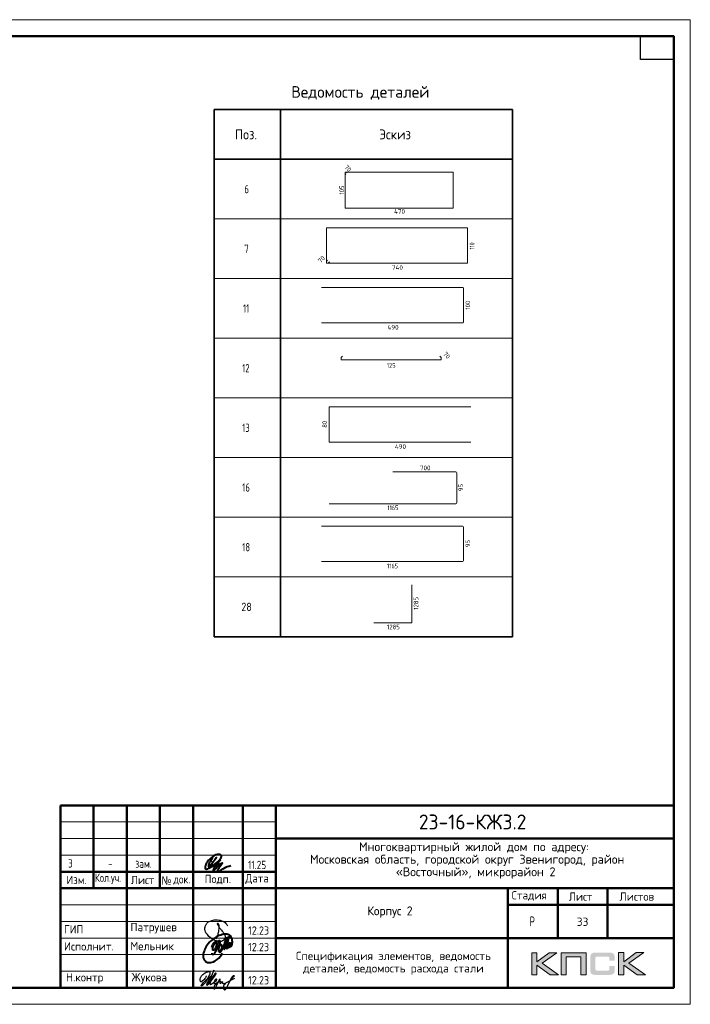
# Model space of a CAD drawing. Header units: millimetres. Extents: x -49773 to 2322955, y -3321 to 58485.
# Tile 476 of 580: x 1845571 to 1865801, y -1850 to 27850. Entities that reach past the tile are written whole.
import ezdxf

# ---------------------------------------------------------------- set-up
doc = ezdxf.new("R2010")
doc.units = ezdxf.units.MM
for name, color, linetype, lineweight in [('Standard', 7, 'Continuous', 25), ('Основная', 7, 'Continuous', 40), ('Стена наружная_ Сайдинг', 7, 'Continuous', 35)]:
    doc.layers.add(name, color=color, linetype=linetype, lineweight=lineweight)
doc.styles.add('GOST 2.304-81', font='txt')
doc.styles.add('ISOCPEUR', font='txt')
doc.styles.add('Segoe UI Symbol', font='txt')

# ---------------------------------------------------------------- blocks, each defined once
blk = doc.blocks.new('яяя')
at = {"lineweight": 30}
for points in [[(345424, 110432), (345425, 110410), (345424, 110397), (345417, 110379), (345406, 110350), (345390, 110319), (345357, 110275), (345310, 110221), (345265, 110176), (345198, 110110), (345161, 110077), (345133, 110066), (345116, 110066), (345102, 110075), (345090, 110091), (345082, 110115), (345074, 110146), (345066, 110182), (345064, 110206), (345067, 110234), (345077, 110278), (345095, 110320), (345114, 110361), (345134, 110395), (345159, 110428), (345195, 110469), (345228, 110506), (345284, 110560), (345331, 110595), (345379, 110625), (345435, 110648), (345486, 110670), (345532, 110686), (345573, 110696), (345605, 110698), (345621, 110695), (345635, 110687), (345648, 110671), (345656, 110649), (345659, 110625), (345659, 110583), (345656, 110553), (345647, 110523), (345635, 110489), (345387, 110033), (345349, 109985), (345311, 109948), (345247, 109889), (345209, 109858), (345192, 109844), (345180, 109837), (345157, 109833), (345150, 109835), (345140, 109842), (345135, 109856), (345138, 109881), (345148, 109892), (345183, 109930), (345267, 110024), (345343, 110105), (345455, 110213), (345617, 110343), (345775, 110456), (345811, 110526), (345838, 110607), (345890, 110740), (345902, 110771), (345698, 110295), (345672, 110226), (345626, 110132), (345572, 110032), (345518, 109953), (345481, 109918), (345497, 110001), (345567, 110147), (345655, 110301), (345760, 110442)], [(345481, 109918), (345476, 109896), (345475, 109874), (345485, 109861), (345506, 109866), (345539, 109891), (345632, 109983), (345968, 110450), (346022, 110527), (346029, 110560), (346027, 110579), (346026, 110590), (346010, 110605), (345993, 110609), (345975, 110601), (345962, 110584), (345954, 110562), (345857, 110421), (345783, 110292), (345741, 110183), (345701, 110079), (345665, 109985), (345660, 109952), (345666, 109929), (345669, 109915), (345682, 109910), (345702, 109914), (345735, 109941), (345846, 110007), (346065, 110160), (346075, 110193), (346070, 110217), (346066, 110236), (346052, 110241), (346030, 110241), (346007, 110228), (345978, 110203), (345960, 110164), (345892, 110010), (345895, 109986), (345904, 109966), (345925, 109964), (345969, 109968), (346045, 110000), (346218, 110114), (346261, 110154), (346280, 110184), (346282, 110210), (346278, 110225), (346263, 110229), (346241, 110222), (346220, 110198), (346162, 110049), (345989, 109904), (345932, 109849), (345906, 109805), (345891, 109739), (345890, 109690), (345899, 109652), (345924, 109647), (345956, 109655), (345980, 109674), (346058, 109838), (346158, 110046), (346261, 110098), (346314, 110120), (346292, 110079), (346269, 110036), (346261, 110008), (346267, 109998), (346293, 109998), (346363, 110039), (346445, 110095), (346421, 110068), (346414, 110040), (346407, 110011), (346416, 109990), (346466, 109972), (346509, 109977), (346574, 109984), (347172, 110293)], [(346586, 109971), (346543, 109917), (346509, 109873), (346489, 109825), (346475, 109767), (346472, 109710), (346478, 109675), (346485, 109641), (346501, 109621), (346517, 109602), (346542, 109589), (346568, 109592), (346605, 109620), (346680, 109731), (346736, 109842), (346865, 110115), (346962, 110290), (346969, 110318), (346979, 110360), (347013, 110403), (347056, 110434), (347091, 110450), (347109, 110450), (347121, 110434), (347115, 110405), (347072, 110355), (347012, 110307), (346924, 110222)]]:
    blk.add_lwpolyline(points, dxfattribs=at)
blk = doc.blocks.new('Из_буфера32210')
at = {"color": 7, "lineweight": 25}
blk.add_lwpolyline([(357, 84), (386, 160), (399, 213), (405, 239), (412, 268), (420, 299), (427, 339), (434, 380), (437, 414), (438, 442), (436, 466), (430, 489), (425, 504), (417, 519), (409, 531), (405, 535), (403, 536), (400, 539), (394, 541), (387, 543), (383, 542), (379, 539), (377, 534), (377, 528), (379, 523), (438, 428), (470, 382), (484, 365), (504, 341), (528, 310), (551, 280), (562, 264), (575, 247), (582, 235), (589, 220), (599, 198), (606, 184), (610, 167), (611, 155), (612, 143), (611, 127), (609, 116), (603, 96), (596, 82), (588, 69), (579, 56), (563, 43), (551, 34), (539, 25), (524, 16), (511, 10), (494, 5), (481, 3), (456, 0), (432, 1), (415, 3), (396, 6), (375, 11), (355, 19), (336, 24), (310, 31), (293, 39), (269, 53), (243, 69), (223, 80), (202, 93), (180, 109), (152, 128), (126, 152), (98, 182), (77, 211), (52, 241), (32, 266), (20, 293), (8, 329), (3, 348), (1, 373), (0, 393), (1, 417), (6, 440), (13, 454), (20, 476), (26, 497), (38, 517), (47, 529), (60, 548), (75, 563), (95, 581), (115, 593), (135, 606), (161, 618), (187, 628), (213, 638), (251, 647), (282, 653), (319, 655), (353, 655), (384, 652), (418, 648), (460, 641), (503, 628), (544, 611), (579, 594), (611, 573), (639, 545), (666, 515), (679, 496), (694, 471)], dxfattribs=at)
blk = doc.blocks.new('Из_буфера5543')
at = {"layer": 'Основная'}
for points in [[(762, 497), (761, 475), (762, 458), (767, 452), (778, 451), (786, 456), (792, 470), (796, 479), (799, 485), (802, 495), (805, 507), (808, 516), (812, 533), (814, 535), (801, 505), (800, 490), (800, 477), (805, 470), (820, 476), (824, 483), (826, 494), (829, 504), (833, 526), (835, 530), (842, 548), (846, 564), (852, 580), (855, 593), (859, 605), (862, 610), (866, 617), (856, 574), (856, 555), (851, 540), (848, 519), (849, 504), (848, 495), (853, 493), (861, 496), (863, 501), (868, 518), (873, 541), (876, 550), (880, 574), (883, 591), (886, 612), (881, 686), (874, 707), (870, 726), (859, 756), (851, 767), (838, 790), (819, 809), (794, 828), (785, 830), (763, 839), (748, 848), (721, 853), (704, 855), (666, 856), (639, 856), (599, 849), (579, 842), (535, 829), (485, 816), (420, 783), (378, 759), (341, 732), (282, 688), (227, 640), (195, 610), (157, 566), (127, 518), (88, 464), (57, 403), (39, 361), (27, 325), (16, 296), (6, 253), (0, 203), (7, 156), (13, 124), (29, 84), (60, 48), (75, 35), (98, 20), (138, 4), (165, 0), (237, 4), (277, 13), (317, 25), (365, 46), (428, 93), (474, 130), (516, 180), (554, 236), (582, 281)], [(265, 457), (281, 514), (299, 558), (312, 579), (332, 604), (345, 612), (360, 622), (376, 623), (382, 623), (387, 620), (391, 616), (396, 603), (399, 595), (402, 580), (403, 561), (401, 532), (394, 489), (386, 464), (379, 450), (372, 431), (365, 419), (358, 406), (348, 395), (338, 381), (328, 373), (313, 368), (304, 368), (296, 375), (294, 382), (290, 395), (293, 410), (293, 423), (297, 453), (305, 480), (308, 489), (320, 515), (328, 532), (344, 563), (361, 581), (377, 600), (395, 620), (414, 636), (448, 646), (472, 651), (482, 649), (493, 639), (502, 619), (507, 608), (508, 574), (505, 541), (499, 519), (483, 494), (469, 476), (459, 470), (443, 469), (439, 469)], [(503, 678), (478, 638), (464, 604), (452, 565), (440, 538), (428, 496), (422, 475), (417, 459), (413, 438), (402, 411), (395, 387), (383, 357), (378, 335), (370, 322), (367, 317), (359, 302), (348, 280), (336, 260), (324, 251), (310, 240), (299, 237), (292, 237), (288, 239), (281, 248), (278, 254), (278, 272), (276, 276), (276, 280)], [(496, 377), (509, 373), (536, 381), (548, 392), (559, 405), (565, 424), (573, 446), (576, 461), (579, 481), (579, 496), (575, 512), (567, 526), (551, 531), (538, 533), (529, 527), (518, 519), (505, 506), (501, 498), (495, 491), (490, 482), (482, 466), (479, 458), (472, 435), (468, 429), (464, 416), (460, 401), (461, 392), (462, 373), (465, 356), (469, 345), (477, 337), (483, 324), (496, 316), (511, 315), (524, 318), (535, 326), (547, 340), (554, 347), (566, 364), (572, 374), (579, 385), (593, 419), (599, 436), (606, 452), (616, 479), (623, 504), (629, 521), (635, 533), (637, 542), (643, 556), (644, 557), (652, 576), (658, 592), (688, 673), (724, 750), (651, 489), (636, 412), (636, 406), (639, 402), (645, 401), (649, 402), (651, 406), (655, 416), (660, 420), (661, 427), (665, 436), (668, 446), (753, 720), (780, 779), (715, 511), (710, 476), (706, 424), (712, 420), (718, 419), (725, 426), (729, 430), (733, 436), (737, 445), (741, 458), (745, 471), (747, 484), (749, 488), (761, 511), (768, 534), (772, 548), (776, 561), (781, 570), (788, 582), (792, 587), (802, 594), (804, 592), (807, 589), (807, 579), (807, 575), (804, 562), (805, 556), (800, 541), (793, 526), (784, 512), (774, 498), (767, 491), (762, 486), (760, 488), (763, 507), (764, 513), (767, 525), (769, 537), (771, 545)]]:
    blk.add_lwpolyline(points, dxfattribs=at)

msp = doc.modelspace()

# ---------------------------------------------------------------- hatches: boundary and pattern name
h = msp.add_hatch(color=256)
h.paths.add_polyline_path([(1861773.4, -292.8), (1861545.9, -292.8), (1861173.9, -572.9), (1861173.9, -292.8), (1861016.3, -292.8), (1861016.3, -965), (1861173.9, -965), (1861173.9, -669.7), (1861576.4, -965), (1861828.1, -965), (1861327.4, -609.5)])
h.paths.add_polyline_path([(1862056.2, -419.4), (1862501.6, -419.4), (1862501.6, -965), (1862657.8, -965), (1862657.8, -292.8), (1862491.2, -292.8), (1861900, -292.8), (1861900, -451.9), (1861900, -965), (1862056.2, -965)])
h.paths.add_polyline_path([(1863796, -289.4), (1863638.3, -289.4), (1863638.3, -962.2), (1863796, -962.2), (1863796, -666.2), (1864198.4, -962.2), (1864450.1, -962.2), (1863949.5, -606.1), (1864395.5, -289.4), (1864168.7, -289.4), (1863796, -569.4)])
h = msp.add_hatch(color=256)
h.paths.add_polyline_path([(1861773.4, -292.8), (1861545.9, -292.8), (1861173.9, -572.9), (1861173.9, -292.8), (1861016.3, -292.8), (1861016.3, -965), (1861173.9, -965), (1861173.9, -669.7), (1861576.4, -965), (1861828.1, -965), (1861327.4, -609.5)])
h.paths.add_polyline_path([(1862056.2, -419.4), (1862501.6, -419.4), (1862501.6, -965), (1862657.8, -965), (1862657.8, -292.8), (1862491.2, -292.8), (1861900, -292.8), (1861900, -451.9), (1861900, -965), (1862056.2, -965)])
h.paths.add_polyline_path([(1863796, -289.4), (1863638.3, -289.4), (1863638.3, -962.2), (1863796, -962.2), (1863796, -666.2), (1864198.4, -962.2), (1864450.1, -962.2), (1863949.5, -606.1), (1864395.5, -289.4), (1864168.7, -289.4), (1863796, -569.4)])
msp.add_hatch(color=256).paths.add_polyline_path([(1863507, -364.1), (1863504.9, -356.5), (1863502.1, -350.2), (1863498.7, -344), (1863495.2, -337.8), (1863491.7, -332.9), (1863487.6, -328.1), (1863483.4, -323.3), (1863479.3, -319.1), (1863473.8, -315.7), (1863468.2, -311.5), (1863462, -308.1), (1863455.1, -305.3), (1863448.2, -302.5), (1863440.6, -299.8), (1863433, -297.7), (1863415, -294.2), (1863395.6, -291.5), (1863374.2, -290.1), (1863350.7, -289.4), (1862949.6, -289.4), (1862926.1, -290.1), (1862905.4, -291.5), (1862885.3, -294.2), (1862868, -297.7), (1862859.7, -300.4), (1862852.1, -302.5), (1862845.2, -305.3), (1862839, -308.7), (1862832.8, -311.5), (1862826.5, -315.7), (1862821.7, -319.1), (1862816.9, -323.3), (1862812.7, -328.1), (1862809.3, -332.9), (1862805.1, -337.8), (1862801.7, -344), (1862798.9, -350.2), (1862796.1, -357.1), (1862793.4, -364.1), (1862791.3, -371.7), (1862787.8, -388.3), (1862785.1, -406.2), (1862783, -426.3), (1862783, -448.4), (1862783, -802.5), (1862783, -824.6), (1862785.1, -844.6), (1862787.8, -863.3), (1862791.3, -879.9), (1862793.4, -887.5), (1862796.1, -894.4), (1862798.9, -901.3), (1862801.7, -907.6), (1862805.1, -913.1), (1862809.3, -918.6), (1862812.7, -923.5), (1862816.9, -928.3), (1862821.7, -932.5), (1862827.2, -935.9), (1862832.8, -939.4), (1862839, -942.8), (1862845.2, -946.3), (1862852.8, -948.4), (1862859.7, -951.1), (1862868, -953.2), (1862885.3, -957.3), (1862905.4, -959.4), (1862926.8, -961.5), (1862949.6, -962.2), (1863350.7, -962.2), (1863374.2, -961.5), (1863395.6, -960.1), (1863415, -957.3), (1863432.3, -953.9), (1863440.6, -951.1), (1863448.2, -949.1), (1863455.1, -946.3), (1863462, -942.8), (1863468.2, -940.1), (1863473.8, -935.9), (1863479.3, -932.5), (1863483.4, -928.3), (1863487.6, -924.2), (1863491.7, -918.6), (1863495.2, -913.8), (1863498.7, -907.6), (1863502.1, -901.3), (1863504.9, -895.1), (1863507, -887.5), (1863509.7, -879.9), (1863513.2, -863.3), (1863515.9, -845.3), (1863517.3, -824.6), (1863518, -802.5), (1863518, -691.1), (1863361.1, -691.1), (1863361.1, -781.7), (1863361.1, -787.9), (1863360.4, -794.2), (1863359, -799.7), (1863357.6, -805.2), (1863355.5, -810.1), (1863353.4, -814.2), (1863350.7, -818.4), (1863347.2, -821.8), (1863343.8, -825.3), (1863339.6, -828), (1863334.8, -830.1), (1863329.9, -832.2), (1863325.1, -833.6), (1863318.9, -834.3), (1863312.6, -835), (1863306.4, -835.6), (1862982.8, -835.6), (1862977.3, -835), (1862972.4, -834.3), (1862968.3, -832.2), (1862964.1, -830.1), (1862960, -827.4), (1862956.5, -824.6), (1862953.1, -821.1), (1862950.3, -817), (1862947.6, -812.8), (1862945.5, -808.7), (1862943.4, -803.8), (1862942, -799), (1862939.9, -789.3), (1862939.3, -779.6), (1862939.3, -456.7), (1862939.3, -451.2), (1862939.9, -445.7), (1862941.3, -440.8), (1862942.7, -436), (1862944.1, -431.8), (1862946.2, -428.4), (1862948.9, -424.9), (1862951.7, -421.5), (1862955.2, -418.7), (1862958.6, -415.9), (1862962.8, -413.9), (1862966.9, -412.5), (1862971.8, -411.1), (1862976.6, -410.4), (1862982.1, -409.7), (1862987.7, -409.7), (1863306.4, -409.7), (1863312.6, -409.7), (1863318.9, -410.4), (1863324.4, -411.8), (1863329.2, -413.2), (1863334.1, -415.2), (1863338.9, -417.3), (1863343.1, -420.8), (1863346.5, -423.5), (1863350, -427.7), (1863352.8, -431.8), (1863355.5, -436), (1863357.6, -440.8), (1863359, -445.7), (1863360.4, -451.2), (1863361.1, -457.4), (1863361.1, -463.6), (1863361.1, -537.6), (1863518, -537.6), (1863518, -448.4), (1863517.3, -426.3), (1863515.9, -406.2), (1863513.2, -388.3), (1863509, -371.7)])
msp.add_hatch(color=256).paths.add_polyline_path([(1863507, -364.1), (1863504.9, -356.5), (1863502.1, -350.2), (1863498.7, -344), (1863495.2, -337.8), (1863491.7, -332.9), (1863487.6, -328.1), (1863483.4, -323.3), (1863479.3, -319.1), (1863473.8, -315.7), (1863468.2, -311.5), (1863462, -308.1), (1863455.1, -305.3), (1863448.2, -302.5), (1863440.6, -299.8), (1863433, -297.7), (1863415, -294.2), (1863395.6, -291.5), (1863374.2, -290.1), (1863350.7, -289.4), (1862949.6, -289.4), (1862926.1, -290.1), (1862905.4, -291.5), (1862885.3, -294.2), (1862868, -297.7), (1862859.7, -300.4), (1862852.1, -302.5), (1862845.2, -305.3), (1862839, -308.7), (1862832.8, -311.5), (1862826.5, -315.7), (1862821.7, -319.1), (1862816.9, -323.3), (1862812.7, -328.1), (1862809.3, -332.9), (1862805.1, -337.8), (1862801.7, -344), (1862798.9, -350.2), (1862796.1, -357.1), (1862793.4, -364.1), (1862791.3, -371.7), (1862787.8, -388.3), (1862785.1, -406.2), (1862783, -426.3), (1862783, -448.4), (1862783, -802.5), (1862783, -824.6), (1862785.1, -844.6), (1862787.8, -863.3), (1862791.3, -879.9), (1862793.4, -887.5), (1862796.1, -894.4), (1862798.9, -901.3), (1862801.7, -907.6), (1862805.1, -913.1), (1862809.3, -918.6), (1862812.7, -923.5), (1862816.9, -928.3), (1862821.7, -932.5), (1862827.2, -935.9), (1862832.8, -939.4), (1862839, -942.8), (1862845.2, -946.3), (1862852.8, -948.4), (1862859.7, -951.1), (1862868, -953.2), (1862885.3, -957.3), (1862905.4, -959.4), (1862926.8, -961.5), (1862949.6, -962.2), (1863350.7, -962.2), (1863374.2, -961.5), (1863395.6, -960.1), (1863415, -957.3), (1863432.3, -953.9), (1863440.6, -951.1), (1863448.2, -949.1), (1863455.1, -946.3), (1863462, -942.8), (1863468.2, -940.1), (1863473.8, -935.9), (1863479.3, -932.5), (1863483.4, -928.3), (1863487.6, -924.2), (1863491.7, -918.6), (1863495.2, -913.8), (1863498.7, -907.6), (1863502.1, -901.3), (1863504.9, -895.1), (1863507, -887.5), (1863509.7, -879.9), (1863513.2, -863.3), (1863515.9, -845.3), (1863517.3, -824.6), (1863518, -802.5), (1863518, -691.1), (1863361.1, -691.1), (1863361.1, -781.7), (1863361.1, -787.9), (1863360.4, -794.2), (1863359, -799.7), (1863357.6, -805.2), (1863355.5, -810.1), (1863353.4, -814.2), (1863350.7, -818.4), (1863347.2, -821.8), (1863343.8, -825.3), (1863339.6, -828), (1863334.8, -830.1), (1863329.9, -832.2), (1863325.1, -833.6), (1863318.9, -834.3), (1863312.6, -835), (1863306.4, -835.6), (1862982.8, -835.6), (1862977.3, -835), (1862972.4, -834.3), (1862968.3, -832.2), (1862964.1, -830.1), (1862960, -827.4), (1862956.5, -824.6), (1862953.1, -821.1), (1862950.3, -817), (1862947.6, -812.8), (1862945.5, -808.7), (1862943.4, -803.8), (1862942, -799), (1862939.9, -789.3), (1862939.3, -779.6), (1862939.3, -456.7), (1862939.3, -451.2), (1862939.9, -445.7), (1862941.3, -440.8), (1862942.7, -436), (1862944.1, -431.8), (1862946.2, -428.4), (1862948.9, -424.9), (1862951.7, -421.5), (1862955.2, -418.7), (1862958.6, -415.9), (1862962.8, -413.9), (1862966.9, -412.5), (1862971.8, -411.1), (1862976.6, -410.4), (1862982.1, -409.7), (1862987.7, -409.7), (1863306.4, -409.7), (1863312.6, -409.7), (1863318.9, -410.4), (1863324.4, -411.8), (1863329.2, -413.2), (1863334.1, -415.2), (1863338.9, -417.3), (1863343.1, -420.8), (1863346.5, -423.5), (1863350, -427.7), (1863352.8, -431.8), (1863355.5, -436), (1863357.6, -440.8), (1863359, -445.7), (1863360.4, -451.2), (1863361.1, -457.4), (1863361.1, -463.6), (1863361.1, -537.6), (1863518, -537.6), (1863518, -448.4), (1863517.3, -426.3), (1863515.9, -406.2), (1863513.2, -388.3), (1863509, -371.7)])

# ---------------------------------------------------------------- linework, layer by layer
at = {"lineweight": 0}
for points in [[(1861016.3, -965), (1861016.3, -292.8), (1861173.9, -292.8), (1861173.9, -572.9), (1861545.9, -292.8), (1861773.4, -292.8), (1861327.4, -609.5), (1861828.1, -965), (1861576.4, -965), (1861173.9, -669.7), (1861173.9, -965), (1861016.3, -965)], [(1861016.3, -965), (1861016.3, -292.8), (1861173.9, -292.8), (1861173.9, -572.9), (1861545.9, -292.8), (1861773.4, -292.8), (1861327.4, -609.5), (1861828.1, -965), (1861576.4, -965), (1861173.9, -669.7), (1861173.9, -965), (1861016.3, -965)], [(1862056.2, -965), (1862056.2, -419.4), (1862501.6, -419.4), (1862501.6, -965), (1862657.8, -965), (1862657.8, -292.8), (1862491.2, -292.8), (1861900, -292.8), (1861900, -451.9), (1861900, -965), (1862056.2, -965)], [(1862056.2, -965), (1862056.2, -419.4), (1862501.6, -419.4), (1862501.6, -965), (1862657.8, -965), (1862657.8, -292.8), (1862491.2, -292.8), (1861900, -292.8), (1861900, -451.9), (1861900, -965), (1862056.2, -965)], [(1863638.3, -962.2), (1863638.3, -289.4), (1863796, -289.4), (1863796, -569.4), (1864168.7, -289.4), (1864395.5, -289.4), (1863949.5, -606.1), (1864450.1, -962.2), (1864198.4, -962.2), (1863796, -666.2), (1863796, -962.2), (1863638.3, -962.2)], [(1863638.3, -962.2), (1863638.3, -289.4), (1863796, -289.4), (1863796, -569.4), (1864168.7, -289.4), (1864395.5, -289.4), (1863949.5, -606.1), (1864450.1, -962.2), (1864198.4, -962.2), (1863796, -666.2), (1863796, -962.2), (1863638.3, -962.2)]]:
    msp.add_lwpolyline(points, close=True, dxfattribs=at)
at = {"layer": 'Standard', "color": 7, "linetype": 'Continuous', "lineweight": 35, "transparency": 33554687}
for p, q in [((1851434.3, 25139.7), (1860434.3, 25139.7)), ((1851434.3, 23639.7), (1851434.3, 25139.7)), ((1851434.3, 25139.7), (1851434.3, 21839.7)), ((1853434.3, 23639.7), (1853434.3, 25139.7)), ((1853434.3, 25139.7), (1853434.3, 21839.7)), ((1860434.3, 23639.7), (1860434.3, 25139.7)), ((1860434.3, 25139.7), (1860434.3, 21839.7)), ((1860434.3, 23639.7), (1851434.3, 23639.7)), ((1851434.3, 23339.7), (1851434.3, 20039.7)), ((1853434.3, 23339.7), (1853434.3, 20039.7)), ((1860434.3, 23339.7), (1860434.3, 20039.7)), ((1851434.3, 21539.7), (1851434.3, 18239.7)), ((1853434.3, 21539.7), (1853434.3, 18239.7)), ((1860434.3, 21539.7), (1860434.3, 18239.7)), ((1851434.3, 19739.7), (1851434.3, 16439.7)), ((1853434.3, 19739.7), (1853434.3, 16439.7)), ((1860434.3, 19739.7), (1860434.3, 16439.7)), ((1851434.3, 17939.7), (1851434.3, 14639.7)), ((1853434.3, 17939.7), (1853434.3, 14639.7)), ((1860434.3, 17939.7), (1860434.3, 14639.7)), ((1851434.3, 16139.7), (1851434.3, 12839.7)), ((1853434.3, 16139.7), (1853434.3, 12839.7)), ((1860434.3, 16139.7), (1860434.3, 12839.7)), ((1851434.3, 14339.7), (1851434.3, 11039.7)), ((1853434.3, 14339.7), (1853434.3, 11039.7)), ((1860434.3, 14339.7), (1860434.3, 11039.7)), ((1851434.3, 12539.7), (1851434.3, 9239.7)), ((1853434.3, 12539.7), (1853434.3, 9239.7)), ((1860434.3, 12539.7), (1860434.3, 9239.7)), ((1851434.3, 9239.7), (1860434.3, 9239.7))]:
    msp.add_line(p, q, dxfattribs=at)
at = {"layer": 'Standard', "color": 40, "linetype": 'Continuous', "lineweight": 18, "transparency": 33554687}
for p, q in [((1855387.5, 23242.5), (1855387.5, 22178.1)), ((1855387.5, 23242.5), (1855387.5, 23215.4)), ((1855390.3, 23208.6), (1855413.6, 23185.3)), ((1855424.2, 23252.1), (1855397.1, 23252.1)), ((1858633.6, 23252.1), (1855397.1, 23252.1)), ((1855454.3, 23226), (1855431, 23249.3)), ((1858645.6, 22178.1), (1858645.6, 23240.1)), ((1855399.5, 22166.1), (1858633.6, 22166.1)), ((1854826, 21556.1), (1854826, 20520.6)), ((1859066.3, 21571.9), (1854841.8, 21571.9)), ((1859082.1, 20523.7), (1859082.1, 21556.1)), ((1854826, 20556.4), (1854826, 20520.6)), ((1854860.5, 20596.1), (1854829.7, 20565.3)), ((1854838.6, 20507.9), (1859066.3, 20507.9)), ((1854838.6, 20507.9), (1854874.5, 20507.9)), ((1854883.4, 20511.6), (1854914.2, 20542.4)), ((1855267.5, 17604.3), (1855267.5, 17649.5)), ((1855272.2, 17660.8), (1855311.1, 17699.7)), ((1858269.1, 17588.3), (1855283.5, 17588.3)), ((1858241.5, 17699.7), (1858280.4, 17660.8)), ((1858285.1, 17649.5), (1858285.1, 17604.3))]:
    msp.add_line(p, q, dxfattribs=at)
at = {"layer": 'Standard', "color": 7, "linetype": 'Continuous', "lineweight": 13, "transparency": 33554687}
for p, q in [((1851434.3, 21839.7), (1860434.3, 21839.7)), ((1851434.3, 20039.7), (1860434.3, 20039.7)), ((1851434.3, 18239.7), (1860434.3, 18239.7)), ((1851434.3, 16439.7), (1860434.3, 16439.7)), ((1851434.3, 14639.7), (1860434.3, 14639.7)), ((1851434.3, 12839.7), (1860434.3, 12839.7)), ((1851434.3, 11039.7), (1860434.3, 11039.7)), ((1851434.3, 9239.7), (1860434.3, 9239.7))]:
    msp.add_line(p, q, dxfattribs=at)
at = {"layer": 'Standard', "color": 4, "linetype": 'Continuous', "lineweight": 18, "transparency": 33554687}
for p, q in [((1858937.3, 19773.9), (1854680.4, 19773.9)), ((1858957, 18724.4), (1858957, 19754.2)), ((1854680.4, 18704.7), (1858937.3, 18704.7)), ((1854904.5, 15124.4), (1854904.5, 16154.2)), ((1854924.2, 16173.9), (1859181.1, 16173.9)), ((1859181.1, 15104.7), (1854924.2, 15104.7))]:
    msp.add_line(p, q, dxfattribs=at)
at = {"layer": 'Standard', "color": 211, "linetype": 'Continuous', "lineweight": 18, "true_color": 0xff54ff, "transparency": 33554687}
for p, q in [((1856830, 14210.3), (1858731.6, 14210.3)), ((1858756.5, 14185.5), (1858756.5, 13271.9)), ((1858731.6, 13247.1), (1854903.4, 13247.1)), ((1858929.4, 12573.9), (1854680.4, 12573.9)), ((1858957, 11532.3), (1858957, 12546.3)), ((1854680.4, 11504.7), (1858929.4, 11504.7)), ((1857404.6, 9678.5), (1857404.6, 10805.1)), ((1856252.8, 9653.3), (1857379.5, 9653.3))]:
    msp.add_line(p, q, dxfattribs=at)
at = {"layer": 'Standard', "color": 7, "linetype": 'Continuous', "lineweight": 13, "transparency": 33554687}
msp.add_lwpolyline([(1823800.5, -1849.8), (1865800.5, -1849.8), (1865800.5, 27850.2), (1823800.5, 27850.2), (1823800.5, -1849.8)], close=True, dxfattribs=at)
at = {"layer": 'Standard', "color": 7, "linetype": 'Continuous', "lineweight": 50, "transparency": 33554687}
msp.add_lwpolyline([(1825800.5, 27350.2), (1865300.5, 27350.2), (1865300.5, -1349.8), (1825800.5, -1349.8), (1825800.5, 27350.2)], close=True, dxfattribs=at)
at = {"layer": 'Standard', "color": 7, "linetype": 'Continuous', "lineweight": 25, "transparency": 33554687}
msp.add_lwpolyline([(1865300.5, 27350.2), (1865300.5, 26650.2), (1864300.5, 26650.2), (1864300.5, 27350.2), (1865300.5, 27350.2)], close=True, dxfattribs=at)
at = {"layer": 'Standard', "color": 40, "linetype": 'Continuous', "lineweight": 18, "transparency": 33554687}
for centre, radius, start, end in [((1855397.1, 23242.5), 9.6, 90, 180), ((1855397.1, 23242.5), 9.6, 90, 180), ((1855397.1, 23215.4), 9.6, 180, 225), ((1855424.2, 23242.5), 9.6, 45, 90), ((1858633.6, 23240.1), 12, 0, 90), ((1855399.5, 22178.1), 12, 180, 270), ((1858633.6, 22178.1), 12, 270, 0), ((1854841.8, 21556.1), 15.8, 90, 180), ((1859066.3, 21556.1), 15.8, 0, 90), ((1854838.6, 20556.4), 12.7, 135, 180), ((1854838.6, 20520.6), 12.7, 180, 270), ((1854838.6, 20520.6), 12.7, 180, 270), ((1854874.5, 20520.6), 12.7, 270, 315), ((1859066.3, 20523.7), 15.8, 270, 0), ((1855283.5, 17649.5), 16, 135, 180), ((1855283.5, 17604.3), 16, 180, 270), ((1858269.1, 17604.3), 16, 270, 0), ((1858269.1, 17649.5), 16, 0, 45)]:
    msp.add_arc(centre, radius, start, end, dxfattribs=at)
at = {"layer": 'Standard', "color": 4, "linetype": 'Continuous', "lineweight": 18, "transparency": 33554687}
for centre, start, end in [((1858937.3, 19754.2), 0, 90), ((1858937.3, 18724.4), 270, 0), ((1854924.2, 16154.2), 90, 180), ((1854924.2, 15124.4), 180, 270)]:
    msp.add_arc(centre, 19.7, start, end, dxfattribs=at)
at = {"layer": 'Standard', "color": 211, "linetype": 'Continuous', "lineweight": 18, "true_color": 0xff54ff, "transparency": 33554687}
for centre, radius, start, end in [((1858731.6, 14185.5), 24.8, 0, 90), ((1858731.6, 13271.9), 24.8, 270, 0), ((1858929.4, 12546.3), 27.6, 0, 90), ((1858929.4, 11532.3), 27.6, 270, 0), ((1857379.5, 9678.5), 25.1, 270, 0)]:
    msp.add_arc(centre, radius, start, end, dxfattribs=at)
at = {"layer": 'Основная', "color": 7, "ltscale": 100}
msp.add_spline([(1851393.2, 2587.7), (1851323.9, 2461.3), (1851266.8, 2339.4), (1851266.8, 2311.5), (1851301.5, 2329.4), (1851398.8, 2434.5), (1851510.7, 2582.1), (1851430.1, 2478.1), (1851367.5, 2383.1), (1851375.3, 2321.5), (1851434.6, 2327.1), (1851512.9, 2393.1), (1851604.6, 2501.6), (1851656.1, 2605.6), (1851649.3, 2653.7), (1851565, 2670), (1851490.5, 2659.3), (1851360.8, 2574.3), (1851243.4, 2464.7), (1851186.3, 2367.4), (1851165.1, 2294.7), (1851166.2, 2247.7), (1851206.5, 2229.8), (1851274.7, 2253.3), (1851462.6, 2378.6), (1851616.9, 2506.1), (1851461.2, 2295.2), (1851405.7, 2197.9), (1851405.5, 2179.5), (1851439.1, 2196.3), (1851533, 2293.6), (1851658.3, 2408.8), (1851677.3, 2413.3), (1851659.4, 2370.8), (1851582.4, 2258.9), (1851535.3, 2171.7), (1851542, 2152.7), (1851577.8, 2161.6), (1851741.1, 2261.2), (1851935.7, 2339.4)], degree=3, dxfattribs=at)
msp.add_spline([(1851393.2, 2587.7), (1851323.9, 2461.3), (1851266.8, 2339.4), (1851266.8, 2311.5), (1851301.5, 2329.4), (1851398.8, 2434.5), (1851510.7, 2582.1), (1851430.1, 2478.1), (1851367.5, 2383.1), (1851375.3, 2321.5), (1851434.6, 2327.1), (1851512.9, 2393.1), (1851604.6, 2501.6), (1851656.1, 2605.6), (1851649.3, 2653.7), (1851565, 2670), (1851490.5, 2659.3), (1851360.8, 2574.3), (1851243.4, 2464.7), (1851186.3, 2367.4), (1851165.1, 2294.7), (1851166.2, 2247.7), (1851206.5, 2229.8), (1851274.7, 2253.3), (1851462.6, 2378.6), (1851616.9, 2506.1), (1851461.2, 2295.2), (1851405.7, 2197.9), (1851405.5, 2179.5), (1851439.1, 2196.3), (1851533, 2293.6), (1851658.3, 2408.8), (1851677.3, 2413.3), (1851659.4, 2370.8), (1851582.4, 2258.9), (1851535.3, 2171.7), (1851542, 2152.7), (1851577.8, 2161.6), (1851741.1, 2261.2), (1851935.7, 2339.4)], degree=3, dxfattribs=at)
at = {"layer": 'Стена наружная_ Сайдинг', "color": 7, "linetype": 'Continuous', "lineweight": 50, "transparency": 33554687}
for p, q in [((1846800.4, 4150.2), (1865300.5, 4150.2)), ((1846800.4, -1349.8), (1846800.4, 4150.2)), ((1850800.4, -1349.8), (1850800.4, 4150.2)), ((1865300.5, 4150.2), (1865300.5, -1349.8)), ((1853300.5, 3150.2), (1865300.5, 3150.2)), ((1853300.5, 2150.2), (1846800.4, 2150.2)), ((1846800.4, 1650.2), (1853300.5, 1650.2)), ((1853300.5, 1650.2), (1865300.5, 1650.2)), ((1860300.5, 1150.2), (1865300.5, 1150.2)), ((1853300.5, 150.2), (1865300.5, 150.2)), ((1846800.4, -1349.8), (1865300.5, -1349.8))]:
    msp.add_line(p, q, dxfattribs=at)
at = {"layer": 'Стена наружная_ Сайдинг', "color": 7, "linetype": 'Continuous', "lineweight": 13, "transparency": 33554687}
for p, q in [((1846800.4, 3650.2), (1853300.5, 3650.2)), ((1846800.4, 3150.2), (1853300.5, 3150.2)), ((1846800.4, 2650.2), (1853300.5, 2650.2)), ((1846800.4, 1150.2), (1853300.5, 1150.2)), ((1846800.4, 650.2), (1853300.5, 650.2)), ((1846800.4, 150.2), (1853300.5, 150.2)), ((1846800.4, -349.8), (1853300.5, -349.8)), ((1846800.4, -849.8), (1853300.5, -849.8))]:
    msp.add_line(p, q, dxfattribs=at)
at = {"layer": 'Стена наружная_ Сайдинг', "color": 7, "linetype": 'Continuous', "lineweight": 50, "transparency": 33554687}
for points in [[(1847800.4, 4150.2), (1847800.4, 2900.2), (1847800.4, 1650.2)], [(1848800.4, 4150.2), (1848800.4, 1400.2), (1848800.4, -1349.8)], [(1849800.4, 4150.2), (1849800.4, 2900.2), (1849800.4, 1650.2)], [(1852300.5, 4150.2), (1852300.5, 1400.2), (1852300.5, -1349.8)], [(1853300.5, 4150.2), (1853300.5, 1400.2), (1853300.5, -1349.8)], [(1860300.5, -1349.8), (1860300.5, 150.2), (1860300.5, 1650.2)], [(1861800.5, 150.2), (1861800.5, 900.2), (1861800.5, 1650.2)], [(1863300.5, 1650.2), (1863300.5, 900.2), (1863300.5, 150.2)]]:
    msp.add_lwpolyline(points, dxfattribs=at)

# ---------------------------------------------------------------- block references
at = {"color": 1, "ltscale": 100}
msp.add_blockref('Из_буфера32210', (1851155.5, 44), dxfattribs=at)
msp.add_blockref('Из_буфера32210', (1851155.5, 44), dxfattribs=at)
at = {"color": 2, "lineweight": 60, "xscale": 0.5, "yscale": 0.5, "zscale": 0.5}
msp.add_blockref('яяя', (1678479.7, -56208.3), dxfattribs=at)
msp.add_blockref('яяя', (1678479.7, -56208.3), dxfattribs=at)
at = {"layer": 'Основная'}
msp.add_blockref('Из_буфера5543', (1851102.9, -588.7), dxfattribs=at)
msp.add_blockref('Из_буфера5543', (1851102.9, -588.7), dxfattribs=at)

# ---------------------------------------------------------------- texts
at = {"layer": 'Standard', "color": 7, "linetype": 'Continuous', "lineweight": 35, "transparency": 33554687, "insert": (1853764.3, 25439.7), "char_height": 350, "width": 4509.788, "attachment_point": 7, "style": 'ISOCPEUR'}
msp.add_mtext('\\W0.98;Ведомость деталей', dxfattribs=at)
at = {"layer": 'Standard', "color": 7, "linetype": 'Continuous', "lineweight": 25, "transparency": 33554687}
for s, insert, char_height, width, attachment_point, style in [('\\W0.92;Поз.', (1852066.8, 24239.7), 300, 872.987, 7, 'ISOCPEUR'), ('\\W0.94;Эскиз', (1856416.8, 24239.7), 300, 1176.105, 7, 'ISOCPEUR'), ('\\W0.78;6', (1852346.8, 22614.7), 250, 272.013, 7, 'ISOCPEUR'), ('\\W0.78;7', (1852346.8, 20814.7), 250, 272.013, 7, 'ISOCPEUR'), ('\\W0.63;11', (1852309.3, 19014.7), 250, 328.133, 7, 'ISOCPEUR'), ('\\W0.75;12', (1852284.3, 17214.7), 250, 393.566, 7, 'ISOCPEUR'), ('\\W0.75;13', (1852284.3, 15414.7), 250, 393.566, 7, 'ISOCPEUR'), ('\\W0.75;16', (1852284.3, 13614.7), 250, 393.566, 7, 'ISOCPEUR'), ('\\W0.75;18', (1852284.3, 11814.7), 250, 393.566, 7, 'ISOCPEUR'), ('\\W0.87;28', (1852259.3, 10014.7), 250, 459.007, 7, 'ISOCPEUR'), ('\\W0.99;Многоквартирный жилой дом по адресу: ', (1855804, 2695.2), 270, 7123.089, 7, 'ISOCPEUR'), ('\\W0.99;Московская область, городской округ Звенигород, район ', (1854325.7, 2317.2), 270, 10078.117, 7, 'ISOCPEUR'), ('\\W0.99;«Восточный», микрорайон 2', (1856917.7, 1939.2), 270, 4896.236, 7, 'ISOCPEUR'), ('3', (1847102.5, 2525), 250, 283.333, 2, 'GOST 2.304-81'), ('зам.', (1849307, 2516.1), 250, 283.333, 2, 'GOST 2.304-81'), ('зам.', (1849307, 2516.1), 250, 283.333, 2, 'GOST 2.304-81'), ('11.25', (1852460.9, 2230.2), 250, 693.365, 7, 'GOST 2.304-81'), ('-', (1848307, 2516.1), 250, 283.333, 2, 'GOST 2.304-81'), ('-', (1848307, 2516.1), 250, 283.333, 2, 'GOST 2.304-81'), ('\\W0.93;Изм.', (1846981.7, 1775), 250, 752.897, 7, 'ISOCPEUR'), ('\\W0.79;Кол.уч.', (1847837.1, 1775), 250, 973.657, 7, 'ISOCPEUR'), ('\\W0.94;Лист', (1848925.4, 1775), 250, 866.919, 7, 'ISOCPEUR'), ('\\W0.91;№', (1849845.9, 1757.6), 250, 477.949, 7, 'Segoe UI Symbol'), ('\\W0.84;док.', (1850210.1, 1757.6), 250, 649.802, 7, 'ISOCPEUR'), ('\\W0.94;Подп.', (1851150.5, 1764.5), 250, 916.954, 7, 'ISOCPEUR'), ('\\W0.94;Дата', (1852377.7, 1775), 250, 967.736, 7, 'ISOCPEUR'), ('\\W0.96;Стадия', (1860410.5, 1275), 250, 1243.904, 7, 'ISOCPEUR'), ('\\W0.94;Лист', (1862138.2, 1275), 250, 866.919, 7, 'ISOCPEUR'), ('\\W0.96;Листов', (1863664.1, 1275), 250, 1218.997, 7, 'ISOCPEUR'), ('\\W0.96;Корпус 2', (1856058, 760.2), 270, 1614.451, 7, 'ISOCPEUR'), ('\\W0.62;Р', (1860958.2, 500.2), 300, 276.791, 7, 'ISOCPEUR'), ('\\W0.92;ГИП', (1846911.2, 287.7), 250, 689.612, 7, 'ISOCPEUR'), ('\\W0.97;Патрушев', (1848911.3, 287.7), 250, 1670.192, 7, 'ISOCPEUR'), ('\\W0.88;12.23', (1852463.5, 251.5), 250, 834.251, 7, 'ISOCPEUR'), ('\\W0.97;Исполнит.', (1846905.6, -228), 250, 1645.076, 7, 'ISOCPEUR'), ('\\W0.96;Мельник', (1848911.3, -218.4), 250, 1394.321, 7, 'ISOCPEUR'), ('\\W0.88;12.23', (1852463.5, -248.5), 250, 834.251, 7, 'ISOCPEUR'), ('\\W0.96;Н.контр', (1846968.1, -1228), 250, 1319.134, 7, 'ISOCPEUR'), ('\\W0.96;Жукова', (1848942.9, -1228), 250, 1269.071, 7, 'ISOCPEUR'), ('\\W0.88;12.23', (1852463.5, -1248.5), 250, 834.251, 7, 'ISOCPEUR')]:
    msp.add_mtext(s, dxfattribs=dict(at, insert=insert, char_height=char_height, width=width, attachment_point=attachment_point, style=style))
at = {"layer": 'Standard', "color": 7, "linetype": 'Continuous', "lineweight": 13, "transparency": 33554687, "char_height": 140, "attachment_point": 7, "style": 'ISOCPEUR'}
for s, insert, width, rotation in [('\\W0.87;70', (1855353.5, 23389), 257.045, 315), ('\\W0.83;105', (1855356.7, 22576.1), 323.63, 90), ('\\W0.74;110', (1859285.1, 20920.9), 289.636, 90), ('\\W0.87;70', (1854651.7, 20501.1), 257.051, 45), ('\\W0.83;100', (1859159.2, 19106.3), 323.644, 90), ('\\W0.87;70', (1858330.3, 17749.5), 257.051, 315), ('\\W0.87;80', (1854842.2, 15541.3), 257.045, 90), ('\\W0.87;95', (1858945.6, 13630.7), 257.045, 90), ('\\W0.87;95', (1859159.2, 11941.3), 257.045, 90), ('\\W0.87;1285', (1857595.2, 10047.2), 424.391, 90)]:
    msp.add_mtext(s, dxfattribs=dict(at, insert=insert, width=width, rotation=rotation))
at = {"layer": 'Standard', "color": 7, "linetype": 'Continuous', "lineweight": 13, "transparency": 33554687, "style": 'ISOCPEUR'}
for s, insert, char_height, width, attachment_point in [('\\W0.92;470', (1856862.6, 21995.3), 140, 371.911, 7), ('\\W0.92;740', (1856800, 20304.9), 140, 371.925, 7), ('\\W0.92;490', (1856664.7, 18502.4), 140, 371.911, 7), ('\\W0.83;125', (1856643.3, 17350.3), 140, 323.644, 7), ('\\W0.92;490', (1856888.8, 14902.4), 140, 371.925, 7), ('\\W0.91;700', (1857646.2, 14259.5), 140, 357.631, 7), ('\\W0.80;1165', (1856662, 13057.9), 140, 391.82, 7), ('\\W0.80;1165', (1856650.7, 11302.4), 140, 391.813, 7), ('\\W0.87;1285', (1856646.7, 9462.7), 140, 424.405, 7), ('\\A1;{\\fISOCPEUR|i0|b0;\\H250.000000;\\W1.000000;\\C7;33}\\P', (1862550.5, 640.2), 250, 459.375, 5)]:
    msp.add_mtext(s, dxfattribs=dict(at, insert=insert, char_height=char_height, width=width, attachment_point=attachment_point))
at = {"layer": 'Standard', "color": 7, "linetype": 'Continuous', "lineweight": 50, "transparency": 33554687, "insert": (1857613, 3425.2), "char_height": 450, "width": 3586.382, "attachment_point": 7, "style": 'ISOCPEUR'}
msp.add_mtext('\\W0.95;23-16-КЖ3.2', dxfattribs=at)
at = {"layer": 'Standard', "color": 7, "linetype": 'Continuous', "lineweight": 25, "transparency": 33554687, "insert": (1856843.7, -263.4), "char_height": 250, "width": 5979.375, "attachment_point": 2, "line_spacing_factor": 0.903614}
msp.add_mtext('\\A1;{\\fISOCPEUR|i0|b0;\\H250.000000;\\W1.000000;\\C7;Спецификация элементов, ведомость}\\P{\\fISOCPEUR|i0|b0;\\H250.000000;\\W1.000000;\\C7;деталей, ведомость расхода стали}\\P', dxfattribs=at)

doc.saveas('drawing.dxf')
